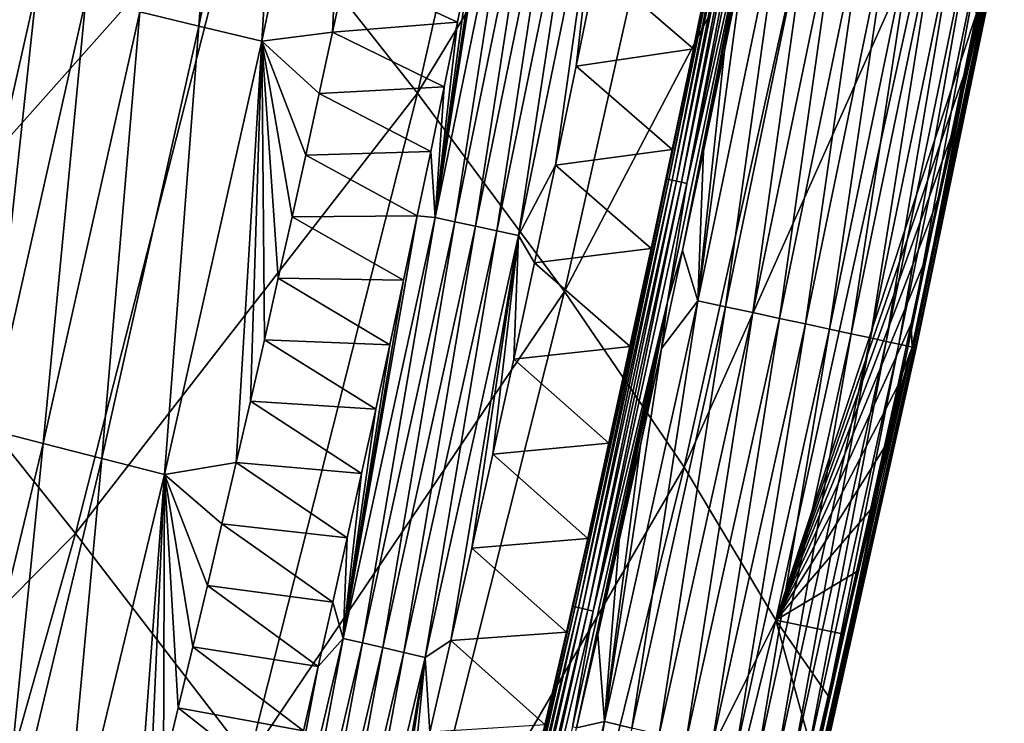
# Model space of a CAD drawing. Header units: millimetres. Extents: x -300 to 300, y -500 to 500.
# Tile 323 of 656: x 263 to 280, y -313 to -300. Entities that reach past the tile are written whole.
import ezdxf

# ---------------------------------------------------------------- set-up
doc = ezdxf.new("R2010")
doc.units = ezdxf.units.MM
doc.header["$LTSCALE"] = 81.481481
for name, color, linetype in [('19', 7, 'CONTINUOUS'), ('23', 7, 'CONTINUOUS'), ('26', 7, 'CONTINUOUS'), ('27', 7, 'CONTINUOUS'), ('29', 7, 'CONTINUOUS'), ('30', 7, 'CONTINUOUS'), ('32', 7, 'CONTINUOUS')]:
    doc.layers.add(name, color=color, linetype=linetype)

msp = doc.modelspace()

# ---------------------------------------------------------------- linework, layer by layer
at = {"layer": '19', "color": 7, "linetype": 'CONTINUOUS'}
for points in [[(269.626, -301.764, 23.932), (272.438, -289.403, 23.823), (266.528, -297.837, 28.103), (269.626, -301.764, 23.932)], [(269.626, -301.764, 23.932), (275.055, -292.85, 19.442), (272.438, -289.403, 23.823), (269.626, -301.764, 23.932)], [(272.252, -305.302, 19.532), (275.055, -292.85, 19.442), (269.626, -301.764, 23.932), (272.252, -305.302, 19.532)], [(272.252, -305.302, 19.532), (277.176, -295.92, 14.828), (275.055, -292.85, 19.442), (272.252, -305.302, 19.532)], [(259.974, -305.2, 32.194), (262.977, -293.53, 32.049), (256.002, -300.383, 35.935), (259.974, -305.2, 32.194)], [(259.974, -305.2, 32.194), (266.528, -297.837, 28.103), (262.977, -293.53, 32.049), (259.974, -305.2, 32.194)], [(274.392, -308.442, 14.896), (277.176, -295.92, 14.828), (272.252, -305.302, 19.532), (274.392, -308.442, 14.896)], [(274.392, -308.442, 14.896), (278.785, -298.602, 9.975), (277.176, -295.92, 14.828), (274.392, -308.442, 14.896)], [(263.516, -309.627, 28.232), (266.528, -297.837, 28.103), (259.974, -305.2, 32.194), (263.516, -309.627, 28.232)], [(263.516, -309.627, 28.232), (269.626, -301.764, 23.932), (266.528, -297.837, 28.103), (263.516, -309.627, 28.232)], [(276.028, -311.173, 10.018), (278.785, -298.602, 9.975), (274.392, -308.442, 14.896), (276.028, -311.173, 10.018)], [(278.785, -298.602, 9.975), (276.028, -311.173, 10.018), (279.617, -300.34, 6.291), (278.785, -298.602, 9.975)], [(279.617, -300.34, 6.291), (276.028, -311.173, 10.018), (279.388, -301.448, 6.298), (279.617, -300.34, 6.291)], [(279.388, -301.448, 6.298), (276.028, -311.173, 10.018), (279.157, -302.557, 6.304), (279.388, -301.448, 6.298)], [(266.612, -313.655, 24.045), (269.626, -301.764, 23.932), (263.516, -309.627, 28.232), (266.612, -313.655, 24.045)], [(266.612, -313.655, 24.045), (272.252, -305.302, 19.532), (269.626, -301.764, 23.932), (266.612, -313.655, 24.045)], [(279.157, -302.557, 6.304), (276.028, -311.173, 10.018), (278.923, -303.665, 6.311), (279.157, -302.557, 6.304)], [(278.923, -303.665, 6.311), (276.028, -311.173, 10.018), (278.687, -304.773, 6.318), (278.923, -303.665, 6.311)], [(278.687, -304.773, 6.318), (276.028, -311.173, 10.018), (278.448, -305.881, 6.324), (278.687, -304.773, 6.318)], [(256.769, -316.426, 32.342), (263.516, -309.627, 28.232), (259.974, -305.2, 32.194), (256.769, -316.426, 32.342)], [(269.247, -317.274, 19.625), (272.252, -305.302, 19.532), (266.612, -313.655, 24.045), (269.247, -317.274, 19.625)], [(269.247, -317.274, 19.625), (274.392, -308.442, 14.896), (272.252, -305.302, 19.532), (269.247, -317.274, 19.625)], [(278.448, -305.881, 6.324), (276.028, -311.173, 10.018), (278.207, -306.989, 6.331), (278.448, -305.881, 6.324)], [(278.207, -306.989, 6.331), (276.028, -311.173, 10.018), (277.964, -308.096, 6.338), (278.207, -306.989, 6.331)], [(277.964, -308.096, 6.338), (276.028, -311.173, 10.018), (277.718, -309.204, 6.344), (277.964, -308.096, 6.338)], [(271.404, -320.473, 14.967), (274.392, -308.442, 14.896), (269.247, -317.274, 19.625), (271.404, -320.473, 14.967)], [(271.404, -320.473, 14.967), (276.028, -311.173, 10.018), (274.392, -308.442, 14.896), (271.404, -320.473, 14.967)], [(277.718, -309.204, 6.344), (276.028, -311.173, 10.018), (277.47, -310.311, 6.351), (277.718, -309.204, 6.344)], [(260.3, -320.963, 28.365), (263.516, -309.627, 28.232), (256.769, -316.426, 32.342), (260.3, -320.963, 28.365)], [(260.3, -320.963, 28.365), (266.612, -313.655, 24.045), (263.516, -309.627, 28.232), (260.3, -320.963, 28.365)], [(277.47, -310.311, 6.351), (276.028, -311.173, 10.018), (277.219, -311.417, 6.358), (277.47, -310.311, 6.351)], [(273.066, -323.244, 10.064), (276.028, -311.173, 10.018), (271.404, -320.473, 14.967), (273.066, -323.244, 10.064)], [(276.028, -311.173, 10.018), (273.066, -323.244, 10.064), (276.71, -313.63, 6.371), (276.028, -311.173, 10.018)], [(277.219, -311.417, 6.358), (276.028, -311.173, 10.018), (276.966, -312.524, 6.365), (277.219, -311.417, 6.358)], [(276.966, -312.524, 6.365), (276.028, -311.173, 10.018), (276.71, -313.63, 6.371), (276.966, -312.524, 6.365)]]:
    msp.add_3dface(points, dxfattribs=at)
at = {"layer": '23', "color": 7, "linetype": 'CONTINUOUS'}
for points in [[(270.342, -300.498, 1.183), (268.346, -299.574, 2.627), (270.577, -299.345, 1.185), (270.342, -300.498, 1.183)], [(268.11, -300.674, 2.63), (268.346, -299.574, 2.627), (270.342, -300.498, 1.183), (268.11, -300.674, 2.63)], [(270.105, -301.651, 1.181), (268.11, -300.674, 2.63), (270.342, -300.498, 1.183), (270.105, -301.651, 1.181)], [(267.871, -301.773, 2.633), (268.11, -300.674, 2.63), (270.105, -301.651, 1.181), (267.871, -301.773, 2.633)], [(269.866, -302.803, 1.179), (267.871, -301.773, 2.633), (270.105, -301.651, 1.181), (269.866, -302.803, 1.179)], [(267.63, -302.872, 2.636), (267.871, -301.773, 2.633), (269.866, -302.803, 1.179), (267.63, -302.872, 2.636)], [(267.387, -303.97, 2.639), (267.63, -302.872, 2.636), (269.623, -303.954, 1.177), (267.387, -303.97, 2.639)], [(269.623, -303.954, 1.177), (267.63, -302.872, 2.636), (269.866, -302.803, 1.179), (269.623, -303.954, 1.177)], [(269.379, -305.105, 1.175), (267.387, -303.97, 2.639), (269.623, -303.954, 1.177), (269.379, -305.105, 1.175)], [(267.141, -305.068, 2.642), (267.387, -303.97, 2.639), (269.379, -305.105, 1.175), (267.141, -305.068, 2.642)], [(266.893, -306.166, 2.645), (267.141, -305.068, 2.642), (269.131, -306.256, 1.173), (266.893, -306.166, 2.645)], [(269.131, -306.256, 1.173), (267.141, -305.068, 2.642), (269.379, -305.105, 1.175), (269.131, -306.256, 1.173)], [(266.643, -307.263, 2.648), (266.893, -306.166, 2.645), (268.881, -307.406, 1.172), (266.643, -307.263, 2.648)], [(268.881, -307.406, 1.172), (266.893, -306.166, 2.645), (269.131, -306.256, 1.173), (268.881, -307.406, 1.172)], [(266.39, -308.359, 2.651), (266.643, -307.263, 2.648), (268.629, -308.555, 1.17), (266.39, -308.359, 2.651)], [(268.629, -308.555, 1.17), (266.643, -307.263, 2.648), (268.881, -307.406, 1.172), (268.629, -308.555, 1.17)], [(266.134, -309.455, 2.654), (266.39, -308.359, 2.651), (268.373, -309.704, 1.168), (266.134, -309.455, 2.654)], [(268.373, -309.704, 1.168), (266.39, -308.359, 2.651), (268.629, -308.555, 1.17), (268.373, -309.704, 1.168)], [(265.876, -310.551, 2.657), (266.134, -309.455, 2.654), (268.115, -310.852, 1.166), (265.876, -310.551, 2.657)], [(268.115, -310.852, 1.166), (266.134, -309.455, 2.654), (268.373, -309.704, 1.168), (268.115, -310.852, 1.166)], [(265.616, -311.646, 2.66), (265.876, -310.551, 2.657), (267.855, -311.999, 1.164), (265.616, -311.646, 2.66)], [(267.855, -311.999, 1.164), (265.876, -310.551, 2.657), (268.115, -310.852, 1.166), (267.855, -311.999, 1.164)], [(265.353, -312.74, 2.663), (265.616, -311.646, 2.66), (267.591, -313.146, 1.162), (265.353, -312.74, 2.663)], [(267.591, -313.146, 1.162), (265.616, -311.646, 2.66), (267.855, -311.999, 1.164), (267.591, -313.146, 1.162)], [(265.087, -313.834, 2.665), (265.353, -312.74, 2.663), (267.325, -314.292, 1.16), (265.087, -313.834, 2.665)], [(267.325, -314.292, 1.16), (265.353, -312.74, 2.663), (267.591, -313.146, 1.162), (267.325, -314.292, 1.16)]]:
    msp.add_3dface(points, dxfattribs=at)
at = {"layer": '26', "color": 7, "linetype": 'CONTINUOUS'}
for points in [[(266.29, -292.574, 5.572), (265.721, -300.566, 4.488), (264.67, -300.314, 5.557), (266.29, -292.574, 5.572)], [(267.343, -292.81, 4.49), (265.721, -300.566, 4.488), (266.29, -292.574, 5.572), (267.343, -292.81, 4.49)], [(267.343, -292.81, 4.49), (266.846, -300.834, 3.506), (265.721, -300.566, 4.488), (267.343, -292.81, 4.49)], [(268.471, -293.062, 3.495), (266.846, -300.834, 3.506), (267.343, -292.81, 4.49), (268.471, -293.062, 3.495)], [(268.471, -293.062, 3.495), (268.11, -300.674, 2.63), (266.846, -300.834, 3.506), (268.471, -293.062, 3.495)], [(268.346, -299.574, 2.627), (268.11, -300.674, 2.63), (268.471, -293.062, 3.495), (268.346, -299.574, 2.627)], [(261.952, -300.099, 9.19), (262.824, -299.865, 7.923), (261.094, -307.541, 7.879), (261.952, -300.099, 9.19)], [(262.824, -299.865, 7.923), (261.972, -307.77, 6.675), (261.094, -307.541, 7.879), (262.824, -299.865, 7.923)], [(263.702, -300.08, 6.706), (261.972, -307.77, 6.675), (262.824, -299.865, 7.923), (263.702, -300.08, 6.706)], [(263.702, -300.08, 6.706), (262.94, -308.019, 5.541), (261.972, -307.77, 6.675), (263.702, -300.08, 6.706)], [(264.67, -300.314, 5.557), (262.94, -308.019, 5.541), (263.702, -300.08, 6.706), (264.67, -300.314, 5.557)], [(264.67, -300.314, 5.557), (263.988, -308.287, 4.484), (262.94, -308.019, 5.541), (264.67, -300.314, 5.557)], [(265.721, -300.566, 4.488), (263.988, -308.287, 4.484), (264.67, -300.314, 5.557), (265.721, -300.566, 4.488)], [(265.721, -300.566, 4.488), (265.107, -308.572, 3.516), (263.988, -308.287, 4.484), (265.721, -300.566, 4.488)], [(266.846, -300.834, 3.506), (265.107, -308.572, 3.516), (265.721, -300.566, 4.488), (266.846, -300.834, 3.506)], [(268.11, -300.674, 2.63), (267.871, -301.773, 2.633), (266.846, -300.834, 3.506), (268.11, -300.674, 2.63)], [(266.846, -300.834, 3.506), (266.39, -308.359, 2.651), (265.107, -308.572, 3.516), (266.846, -300.834, 3.506)], [(266.643, -307.263, 2.648), (266.39, -308.359, 2.651), (266.846, -300.834, 3.506), (266.643, -307.263, 2.648)], [(266.893, -306.166, 2.645), (266.643, -307.263, 2.648), (266.846, -300.834, 3.506), (266.893, -306.166, 2.645)], [(267.871, -301.773, 2.633), (267.63, -302.872, 2.636), (266.846, -300.834, 3.506), (267.871, -301.773, 2.633)], [(267.63, -302.872, 2.636), (267.387, -303.97, 2.639), (266.846, -300.834, 3.506), (267.63, -302.872, 2.636)], [(267.387, -303.97, 2.639), (267.141, -305.068, 2.642), (266.846, -300.834, 3.506), (267.387, -303.97, 2.639)], [(267.141, -305.068, 2.642), (266.893, -306.166, 2.645), (266.846, -300.834, 3.506), (267.141, -305.068, 2.642)], [(262.94, -308.019, 5.541), (261.089, -315.687, 5.522), (261.972, -307.77, 6.675), (262.94, -308.019, 5.541)], [(262.94, -308.019, 5.541), (262.134, -315.973, 4.48), (261.089, -315.687, 5.522), (262.94, -308.019, 5.541)], [(263.988, -308.287, 4.484), (262.134, -315.973, 4.48), (262.94, -308.019, 5.541), (263.988, -308.287, 4.484)], [(263.988, -308.287, 4.484), (263.248, -316.276, 3.524), (262.134, -315.973, 4.48), (263.988, -308.287, 4.484)], [(265.107, -308.572, 3.516), (263.248, -316.276, 3.524), (263.988, -308.287, 4.484), (265.107, -308.572, 3.516)], [(266.39, -308.359, 2.651), (266.134, -309.455, 2.654), (265.107, -308.572, 3.516), (266.39, -308.359, 2.651)], [(265.107, -308.572, 3.516), (264.548, -316.02, 2.671), (263.248, -316.276, 3.524), (265.107, -308.572, 3.516)], [(264.819, -314.927, 2.668), (264.548, -316.02, 2.671), (265.107, -308.572, 3.516), (264.819, -314.927, 2.668)], [(265.087, -313.834, 2.665), (264.819, -314.927, 2.668), (265.107, -308.572, 3.516), (265.087, -313.834, 2.665)], [(265.353, -312.74, 2.663), (265.087, -313.834, 2.665), (265.107, -308.572, 3.516), (265.353, -312.74, 2.663)], [(266.134, -309.455, 2.654), (265.876, -310.551, 2.657), (265.107, -308.572, 3.516), (266.134, -309.455, 2.654)], [(265.876, -310.551, 2.657), (265.616, -311.646, 2.66), (265.107, -308.572, 3.516), (265.876, -310.551, 2.657)], [(265.616, -311.646, 2.66), (265.353, -312.74, 2.663), (265.107, -308.572, 3.516), (265.616, -311.646, 2.66)]]:
    msp.add_3dface(points, dxfattribs=at)
at = {"layer": '27', "color": 7, "linetype": 'CONTINUOUS'}
for points in [[(274.639, -305.471, 0.103), (275.489, -299.183, 0.031), (276.201, -297.95, 0.103), (274.639, -305.471, 0.103)], [(274.639, -305.471, 0.103), (276.201, -297.95, 0.103), (275.128, -305.577, 0.234), (274.639, -305.471, 0.103)], [(275.128, -305.577, 0.234), (276.201, -297.95, 0.103), (276.689, -298.048, 0.232), (275.128, -305.577, 0.234)], [(275.128, -305.577, 0.234), (276.689, -298.048, 0.232), (275.618, -305.682, 0.423), (275.128, -305.577, 0.234)], [(275.618, -305.682, 0.423), (276.689, -298.048, 0.232), (277.178, -298.147, 0.419), (275.618, -305.682, 0.423)], [(275.618, -305.682, 0.423), (277.178, -298.147, 0.419), (276.098, -305.786, 0.672), (275.618, -305.682, 0.423)], [(276.098, -305.786, 0.672), (277.178, -298.147, 0.419), (277.657, -298.243, 0.666), (276.098, -305.786, 0.672)], [(276.098, -305.786, 0.672), (277.657, -298.243, 0.666), (276.558, -305.885, 0.981), (276.098, -305.786, 0.672)], [(276.558, -305.885, 0.981), (277.657, -298.243, 0.666), (278.117, -298.336, 0.972), (276.558, -305.885, 0.981)], [(276.558, -305.885, 0.981), (278.117, -298.336, 0.972), (276.988, -305.977, 1.347), (276.558, -305.885, 0.981)], [(276.988, -305.977, 1.347), (278.117, -298.336, 0.972), (278.547, -298.422, 1.334), (276.988, -305.977, 1.347)], [(276.988, -305.977, 1.347), (278.547, -298.422, 1.334), (277.377, -306.061, 1.765), (276.988, -305.977, 1.347)], [(277.377, -306.061, 1.765), (278.547, -298.422, 1.334), (278.937, -298.501, 1.748), (277.377, -306.061, 1.765)], [(277.377, -306.061, 1.765), (278.937, -298.501, 1.748), (277.718, -306.135, 2.228), (277.377, -306.061, 1.765)], [(277.718, -306.135, 2.228), (278.937, -298.501, 1.748), (279.279, -298.569, 2.207), (277.718, -306.135, 2.228)], [(277.718, -306.135, 2.228), (279.279, -298.569, 2.207), (278.003, -306.196, 2.726), (277.718, -306.135, 2.228)], [(278.003, -306.196, 2.726), (279.279, -298.569, 2.207), (279.565, -298.627, 2.7), (278.003, -306.196, 2.726)], [(278.003, -306.196, 2.726), (279.565, -298.627, 2.7), (278.228, -306.245, 3.248), (278.003, -306.196, 2.726)], [(278.228, -306.245, 3.248), (279.565, -298.627, 2.7), (279.793, -298.673, 3.219), (278.228, -306.245, 3.248)], [(278.228, -306.245, 3.248), (279.793, -298.673, 3.219), (278.391, -306.28, 3.785), (278.228, -306.245, 3.248)], [(278.391, -306.28, 3.785), (279.793, -298.673, 3.219), (279.959, -298.706, 3.751), (278.391, -306.28, 3.785)], [(278.391, -306.28, 3.785), (279.959, -298.706, 3.751), (278.493, -306.302, 4.324), (278.391, -306.28, 3.785)], [(278.687, -304.773, 6.318), (278.448, -305.881, 6.324), (280.048, -298.724, 5.82), (278.687, -304.773, 6.318)], [(280.048, -298.724, 5.82), (278.448, -305.881, 6.324), (278.464, -306.296, 5.865), (280.048, -298.724, 5.82)], [(280.048, -298.724, 5.82), (278.464, -306.296, 5.865), (280.104, -298.736, 5.329), (280.048, -298.724, 5.82)], [(278.464, -306.296, 5.865), (278.524, -306.309, 5.372), (280.104, -298.736, 5.329), (278.464, -306.296, 5.865)], [(278.493, -306.302, 4.324), (279.959, -298.706, 3.751), (280.065, -298.728, 4.286), (278.493, -306.302, 4.324)], [(278.493, -306.302, 4.324), (280.065, -298.728, 4.286), (278.536, -306.311, 4.856), (278.493, -306.302, 4.324)], [(278.524, -306.309, 5.372), (280.111, -298.737, 4.815), (280.104, -298.736, 5.329), (278.524, -306.309, 5.372)], [(278.536, -306.311, 4.856), (280.111, -298.737, 4.815), (278.524, -306.309, 5.372), (278.536, -306.311, 4.856)], [(278.536, -306.311, 4.856), (280.065, -298.728, 4.286), (280.111, -298.737, 4.815), (278.536, -306.311, 4.856)], [(278.923, -303.665, 6.311), (278.687, -304.773, 6.318), (280.048, -298.724, 5.82), (278.923, -303.665, 6.311)], [(279.157, -302.557, 6.304), (278.923, -303.665, 6.311), (280.048, -298.724, 5.82), (279.157, -302.557, 6.304)], [(279.388, -301.448, 6.298), (279.157, -302.557, 6.304), (280.048, -298.724, 5.82), (279.388, -301.448, 6.298)], [(279.617, -300.34, 6.291), (279.388, -301.448, 6.298), (280.048, -298.724, 5.82), (279.617, -300.34, 6.291)], [(275.115, -301.007, 0.031), (275.489, -299.183, 0.031), (274.639, -305.471, 0.103), (275.115, -301.007, 0.031)], [(274.74, -302.801, 0.031), (275.115, -301.007, 0.031), (274.639, -305.471, 0.103), (274.74, -302.801, 0.031)], [(274.365, -304.573, 0.031), (274.74, -302.801, 0.031), (274.639, -305.471, 0.103), (274.365, -304.573, 0.031)], [(273.987, -306.322, 0.031), (274.365, -304.573, 0.031), (274.639, -305.471, 0.103), (273.987, -306.322, 0.031)], [(272.966, -312.984, 0.104), (273.987, -306.322, 0.031), (274.639, -305.471, 0.103), (272.966, -312.984, 0.104)], [(272.966, -312.984, 0.104), (274.639, -305.471, 0.103), (273.456, -313.098, 0.236), (272.966, -312.984, 0.104)], [(273.456, -313.098, 0.236), (274.639, -305.471, 0.103), (275.128, -305.577, 0.234), (273.456, -313.098, 0.236)], [(273.456, -313.098, 0.236), (275.128, -305.577, 0.234), (273.947, -313.211, 0.427), (273.456, -313.098, 0.236)], [(273.947, -313.211, 0.427), (275.128, -305.577, 0.234), (275.618, -305.682, 0.423), (273.947, -313.211, 0.427)], [(273.947, -313.211, 0.427), (275.618, -305.682, 0.423), (274.427, -313.322, 0.678), (273.947, -313.211, 0.427)], [(274.427, -313.322, 0.678), (275.618, -305.682, 0.423), (276.098, -305.786, 0.672), (274.427, -313.322, 0.678)], [(274.427, -313.322, 0.678), (276.098, -305.786, 0.672), (274.887, -313.428, 0.99), (274.427, -313.322, 0.678)], [(274.887, -313.428, 0.99), (276.098, -305.786, 0.672), (276.558, -305.885, 0.981), (274.887, -313.428, 0.99)], [(274.887, -313.428, 0.99), (276.558, -305.885, 0.981), (275.317, -313.527, 1.36), (274.887, -313.428, 0.99)], [(275.317, -313.527, 1.36), (276.558, -305.885, 0.981), (276.988, -305.977, 1.347), (275.317, -313.527, 1.36)], [(278.448, -305.881, 6.324), (278.207, -306.989, 6.331), (278.464, -306.296, 5.865), (278.448, -305.881, 6.324)], [(275.317, -313.527, 1.36), (276.988, -305.977, 1.347), (275.706, -313.617, 1.782), (275.317, -313.527, 1.36)], [(275.706, -313.617, 1.782), (276.988, -305.977, 1.347), (277.377, -306.061, 1.765), (275.706, -313.617, 1.782)], [(275.706, -313.617, 1.782), (277.377, -306.061, 1.765), (276.045, -313.696, 2.249), (275.706, -313.617, 1.782)], [(276.045, -313.696, 2.249), (277.377, -306.061, 1.765), (277.718, -306.135, 2.228), (276.045, -313.696, 2.249)], [(276.045, -313.696, 2.249), (277.718, -306.135, 2.228), (276.328, -313.761, 2.752), (276.045, -313.696, 2.249)], [(276.328, -313.761, 2.752), (277.718, -306.135, 2.228), (278.003, -306.196, 2.726), (276.328, -313.761, 2.752)], [(276.328, -313.761, 2.752), (278.003, -306.196, 2.726), (276.551, -313.813, 3.279), (276.328, -313.761, 2.752)], [(276.551, -313.813, 3.279), (278.003, -306.196, 2.726), (278.228, -306.245, 3.248), (276.551, -313.813, 3.279)], [(276.551, -313.813, 3.279), (278.228, -306.245, 3.248), (276.711, -313.85, 3.82), (276.551, -313.813, 3.279)], [(276.711, -313.85, 3.82), (278.228, -306.245, 3.248), (278.391, -306.28, 3.785), (276.711, -313.85, 3.82)], [(273.609, -308.049, 0.031), (273.987, -306.322, 0.031), (272.966, -312.984, 0.104), (273.609, -308.049, 0.031)], [(276.966, -312.524, 6.365), (276.71, -313.63, 6.371), (278.464, -306.296, 5.865), (276.966, -312.524, 6.365)], [(278.464, -306.296, 5.865), (276.71, -313.63, 6.371), (276.767, -313.863, 5.91), (278.464, -306.296, 5.865)], [(276.711, -313.85, 3.82), (278.391, -306.28, 3.785), (276.809, -313.872, 4.363), (276.711, -313.85, 3.82)], [(278.464, -306.296, 5.865), (276.767, -313.863, 5.91), (278.524, -306.309, 5.372), (278.464, -306.296, 5.865)], [(276.767, -313.863, 5.91), (276.832, -313.878, 5.416), (278.524, -306.309, 5.372), (276.767, -313.863, 5.91)], [(276.809, -313.872, 4.363), (278.391, -306.28, 3.785), (278.493, -306.302, 4.324), (276.809, -313.872, 4.363)], [(276.809, -313.872, 4.363), (278.493, -306.302, 4.324), (276.848, -313.881, 4.898), (276.809, -313.872, 4.363)], [(276.832, -313.878, 5.416), (278.536, -306.311, 4.856), (278.524, -306.309, 5.372), (276.832, -313.878, 5.416)], [(276.848, -313.881, 4.898), (278.536, -306.311, 4.856), (276.832, -313.878, 5.416), (276.848, -313.881, 4.898)], [(276.848, -313.881, 4.898), (278.493, -306.302, 4.324), (278.536, -306.311, 4.856), (276.848, -313.881, 4.898)], [(277.219, -311.417, 6.358), (276.966, -312.524, 6.365), (278.464, -306.296, 5.865), (277.219, -311.417, 6.358)], [(277.47, -310.311, 6.351), (277.219, -311.417, 6.358), (278.464, -306.296, 5.865), (277.47, -310.311, 6.351)], [(277.718, -309.204, 6.344), (277.47, -310.311, 6.351), (278.464, -306.296, 5.865), (277.718, -309.204, 6.344)], [(277.964, -308.096, 6.338), (277.718, -309.204, 6.344), (278.464, -306.296, 5.865), (277.964, -308.096, 6.338)], [(278.207, -306.989, 6.331), (277.964, -308.096, 6.338), (278.464, -306.296, 5.865), (278.207, -306.989, 6.331)], [(273.229, -309.753, 0.031), (273.609, -308.049, 0.031), (272.966, -312.984, 0.104), (273.229, -309.753, 0.031)], [(272.849, -311.435, 0.031), (273.229, -309.753, 0.031), (272.966, -312.984, 0.104), (272.849, -311.435, 0.031)], [(272.467, -313.095, 0.031), (272.849, -311.435, 0.031), (272.966, -312.984, 0.104), (272.467, -313.095, 0.031)], [(271.173, -320.489, 0.105), (272.467, -313.095, 0.031), (272.966, -312.984, 0.104), (271.173, -320.489, 0.105)], [(271.173, -320.489, 0.105), (272.966, -312.984, 0.104), (271.664, -320.61, 0.238), (271.173, -320.489, 0.105)], [(271.664, -320.61, 0.238), (272.966, -312.984, 0.104), (273.456, -313.098, 0.236), (271.664, -320.61, 0.238)]]:
    msp.add_3dface(points, dxfattribs=at)
at = {"layer": '29', "color": 7, "linetype": 'CONTINUOUS'}
for points in [[(274.556, -300.972, 0.5), (272.832, -299.487, 0.5), (274.928, -299.159, 0.5), (274.556, -300.972, 0.5)], [(272.463, -301.282, 0.5), (272.832, -299.487, 0.5), (274.556, -300.972, 0.5), (272.463, -301.282, 0.5)], [(274.18, -302.77, 0.5), (272.463, -301.282, 0.5), (274.556, -300.972, 0.5), (274.18, -302.77, 0.5)], [(272.092, -303.051, 0.5), (272.463, -301.282, 0.5), (274.18, -302.77, 0.5), (272.092, -303.051, 0.5)], [(273.805, -304.54, 0.5), (272.092, -303.051, 0.5), (274.18, -302.77, 0.5), (273.805, -304.54, 0.5)], [(271.721, -304.795, 0.5), (272.092, -303.051, 0.5), (273.805, -304.54, 0.5), (271.721, -304.795, 0.5)], [(273.427, -306.288, 0.5), (271.721, -304.795, 0.5), (273.805, -304.54, 0.5), (273.427, -306.288, 0.5)], [(271.348, -306.514, 0.5), (271.721, -304.795, 0.5), (273.427, -306.288, 0.5), (271.348, -306.514, 0.5)], [(273.049, -308.015, 0.5), (271.348, -306.514, 0.5), (273.427, -306.288, 0.5), (273.049, -308.015, 0.5)], [(270.975, -308.211, 0.5), (271.348, -306.514, 0.5), (273.049, -308.015, 0.5), (270.975, -308.211, 0.5)], [(272.67, -309.714, 0.5), (270.975, -308.211, 0.5), (273.049, -308.015, 0.5), (272.67, -309.714, 0.5)], [(270.601, -309.885, 0.5), (270.975, -308.211, 0.5), (272.67, -309.714, 0.5), (270.601, -309.885, 0.5)], [(272.291, -311.389, 0.5), (270.601, -309.885, 0.5), (272.67, -309.714, 0.5), (272.291, -311.389, 0.5)], [(270.226, -311.537, 0.5), (270.601, -309.885, 0.5), (272.291, -311.389, 0.5), (270.226, -311.537, 0.5)], [(271.911, -313.042, 0.5), (270.226, -311.537, 0.5), (272.291, -311.389, 0.5), (271.911, -313.042, 0.5)], [(269.849, -313.169, 0.5), (270.226, -311.537, 0.5), (271.911, -313.042, 0.5), (269.849, -313.169, 0.5)]]:
    msp.add_3dface(points, dxfattribs=at)
at = {"layer": '30', "color": 7, "linetype": 'CONTINUOUS'}
for points in [[(274.084, -303.298, 0.404), (275.298, -297.329, 0.5), (275.648, -295.646, 0.404), (274.084, -303.298, 0.404)], [(274.084, -303.298, 0.404), (275.648, -295.646, 0.404), (274.119, -303.306, 0.307), (274.084, -303.298, 0.404)], [(274.119, -303.306, 0.307), (275.648, -295.646, 0.404), (275.683, -295.653, 0.307), (274.119, -303.306, 0.307)], [(274.119, -303.306, 0.307), (275.683, -295.653, 0.307), (274.175, -303.318, 0.216), (274.119, -303.306, 0.307)], [(274.175, -303.318, 0.216), (275.683, -295.653, 0.307), (275.739, -295.664, 0.216), (274.175, -303.318, 0.216)], [(274.175, -303.318, 0.216), (275.739, -295.664, 0.216), (274.252, -303.334, 0.138), (274.175, -303.318, 0.216)], [(274.252, -303.334, 0.138), (275.739, -295.664, 0.216), (275.816, -295.679, 0.138), (274.252, -303.334, 0.138)], [(274.252, -303.334, 0.138), (275.816, -295.679, 0.138), (274.343, -303.353, 0.079), (274.252, -303.334, 0.138)], [(274.343, -303.353, 0.079), (275.816, -295.679, 0.138), (275.907, -295.697, 0.079), (274.343, -303.353, 0.079)], [(274.343, -303.353, 0.079), (275.907, -295.697, 0.079), (274.441, -303.374, 0.042), (274.343, -303.353, 0.079)], [(274.441, -303.374, 0.042), (275.907, -295.697, 0.079), (276.006, -295.716, 0.042), (274.441, -303.374, 0.042)], [(274.441, -303.374, 0.042), (276.006, -295.716, 0.042), (275.677, -297.882, 0.028), (274.441, -303.374, 0.042)], [(274.928, -299.159, 0.5), (275.298, -297.329, 0.5), (274.084, -303.298, 0.404), (274.928, -299.159, 0.5)], [(274.365, -304.573, 0.031), (274.092, -305.492, 0.028), (275.677, -297.882, 0.028), (274.365, -304.573, 0.031)], [(274.092, -305.492, 0.028), (274.441, -303.374, 0.042), (275.677, -297.882, 0.028), (274.092, -305.492, 0.028)], [(274.74, -302.801, 0.031), (274.365, -304.573, 0.031), (275.677, -297.882, 0.028), (274.74, -302.801, 0.031)], [(275.115, -301.007, 0.031), (274.74, -302.801, 0.031), (275.677, -297.882, 0.028), (275.115, -301.007, 0.031)], [(275.489, -299.183, 0.031), (275.115, -301.007, 0.031), (275.677, -297.882, 0.028), (275.489, -299.183, 0.031)], [(274.556, -300.972, 0.5), (274.928, -299.159, 0.5), (274.084, -303.298, 0.404), (274.556, -300.972, 0.5)], [(274.18, -302.77, 0.5), (274.556, -300.972, 0.5), (274.084, -303.298, 0.404), (274.18, -302.77, 0.5)], [(273.805, -304.54, 0.5), (274.18, -302.77, 0.5), (274.084, -303.298, 0.404), (273.805, -304.54, 0.5)], [(272.411, -310.928, 0.404), (273.805, -304.54, 0.5), (274.084, -303.298, 0.404), (272.411, -310.928, 0.404)], [(272.411, -310.928, 0.404), (274.084, -303.298, 0.404), (272.446, -310.936, 0.307), (272.411, -310.928, 0.404)], [(272.446, -310.936, 0.307), (274.084, -303.298, 0.404), (274.119, -303.306, 0.307), (272.446, -310.936, 0.307)], [(272.446, -310.936, 0.307), (274.119, -303.306, 0.307), (272.502, -310.949, 0.216), (272.446, -310.936, 0.307)], [(272.502, -310.949, 0.216), (274.119, -303.306, 0.307), (274.175, -303.318, 0.216), (272.502, -310.949, 0.216)], [(272.502, -310.949, 0.216), (274.175, -303.318, 0.216), (272.578, -310.966, 0.138), (272.502, -310.949, 0.216)], [(272.578, -310.966, 0.138), (274.175, -303.318, 0.216), (274.252, -303.334, 0.138), (272.578, -310.966, 0.138)], [(272.578, -310.966, 0.138), (274.252, -303.334, 0.138), (272.669, -310.986, 0.079), (272.578, -310.966, 0.138)], [(272.669, -310.986, 0.079), (274.252, -303.334, 0.138), (274.343, -303.353, 0.079), (272.669, -310.986, 0.079)], [(272.669, -310.986, 0.079), (274.343, -303.353, 0.079), (272.767, -311.009, 0.042), (272.669, -310.986, 0.079)], [(272.767, -311.009, 0.042), (274.343, -303.353, 0.079), (274.441, -303.374, 0.042), (272.767, -311.009, 0.042)], [(272.767, -311.009, 0.042), (274.441, -303.374, 0.042), (274.092, -305.492, 0.028), (272.767, -311.009, 0.042)], [(273.427, -306.288, 0.5), (273.805, -304.54, 0.5), (272.411, -310.928, 0.404), (273.427, -306.288, 0.5)], [(274.365, -304.573, 0.031), (273.987, -306.322, 0.031), (274.092, -305.492, 0.028), (274.365, -304.573, 0.031)], [(272.467, -313.095, 0.031), (272.396, -313.077, 0.028), (274.092, -305.492, 0.028), (272.467, -313.095, 0.031)], [(272.396, -313.077, 0.028), (272.767, -311.009, 0.042), (274.092, -305.492, 0.028), (272.396, -313.077, 0.028)], [(272.849, -311.435, 0.031), (272.467, -313.095, 0.031), (274.092, -305.492, 0.028), (272.849, -311.435, 0.031)], [(273.229, -309.753, 0.031), (272.849, -311.435, 0.031), (274.092, -305.492, 0.028), (273.229, -309.753, 0.031)], [(273.609, -308.049, 0.031), (273.229, -309.753, 0.031), (274.092, -305.492, 0.028), (273.609, -308.049, 0.031)], [(273.987, -306.322, 0.031), (273.609, -308.049, 0.031), (274.092, -305.492, 0.028), (273.987, -306.322, 0.031)], [(273.049, -308.015, 0.5), (273.427, -306.288, 0.5), (272.411, -310.928, 0.404), (273.049, -308.015, 0.5)], [(272.67, -309.714, 0.5), (273.049, -308.015, 0.5), (272.411, -310.928, 0.404), (272.67, -309.714, 0.5)], [(272.291, -311.389, 0.5), (272.67, -309.714, 0.5), (272.411, -310.928, 0.404), (272.291, -311.389, 0.5)], [(270.621, -318.53, 0.404), (272.291, -311.389, 0.5), (272.411, -310.928, 0.404), (270.621, -318.53, 0.404)], [(270.621, -318.53, 0.404), (272.411, -310.928, 0.404), (270.656, -318.538, 0.307), (270.621, -318.53, 0.404)], [(270.656, -318.538, 0.307), (272.411, -310.928, 0.404), (272.446, -310.936, 0.307), (270.656, -318.538, 0.307)], [(270.656, -318.538, 0.307), (272.446, -310.936, 0.307), (270.712, -318.552, 0.216), (270.656, -318.538, 0.307)], [(270.712, -318.552, 0.216), (272.446, -310.936, 0.307), (272.502, -310.949, 0.216), (270.712, -318.552, 0.216)], [(270.712, -318.552, 0.216), (272.502, -310.949, 0.216), (270.788, -318.57, 0.138), (270.712, -318.552, 0.216)], [(270.788, -318.57, 0.138), (272.502, -310.949, 0.216), (272.578, -310.966, 0.138), (270.788, -318.57, 0.138)], [(270.788, -318.57, 0.138), (272.578, -310.966, 0.138), (270.878, -318.592, 0.079), (270.788, -318.57, 0.138)], [(270.878, -318.592, 0.079), (272.578, -310.966, 0.138), (272.669, -310.986, 0.079), (270.878, -318.592, 0.079)], [(270.878, -318.592, 0.079), (272.669, -310.986, 0.079), (270.976, -318.616, 0.042), (270.878, -318.592, 0.079)], [(270.976, -318.616, 0.042), (272.669, -310.986, 0.079), (272.767, -311.009, 0.042), (270.976, -318.616, 0.042)], [(270.976, -318.616, 0.042), (272.767, -311.009, 0.042), (272.396, -313.077, 0.028), (270.976, -318.616, 0.042)], [(271.911, -313.042, 0.5), (272.291, -311.389, 0.5), (270.621, -318.53, 0.404), (271.911, -313.042, 0.5)]]:
    msp.add_3dface(points, dxfattribs=at)
at = {"layer": '32', "color": 7, "linetype": 'CONTINUOUS'}
for points in [[(269.946, -303.986, 0.982), (271.039, -297.038, 1.188), (271.488, -296.439, 0.991), (269.946, -303.986, 0.982)], [(269.946, -303.986, 0.982), (271.488, -296.439, 0.991), (270.297, -304.062, 0.811), (269.946, -303.986, 0.982)], [(270.297, -304.062, 0.811), (271.488, -296.439, 0.991), (271.843, -296.51, 0.816), (270.297, -304.062, 0.811)], [(270.297, -304.062, 0.811), (271.843, -296.51, 0.816), (270.666, -304.14, 0.675), (270.297, -304.062, 0.811)], [(270.666, -304.14, 0.675), (271.843, -296.51, 0.816), (272.215, -296.584, 0.678), (270.666, -304.14, 0.675)], [(270.666, -304.14, 0.675), (272.215, -296.584, 0.678), (271.045, -304.221, 0.577), (270.666, -304.14, 0.675)], [(271.045, -304.221, 0.577), (272.215, -296.584, 0.678), (272.599, -296.661, 0.578), (271.045, -304.221, 0.577)], [(271.045, -304.221, 0.577), (272.599, -296.661, 0.578), (271.431, -304.304, 0.519), (271.045, -304.221, 0.577)], [(271.431, -304.304, 0.519), (272.599, -296.661, 0.578), (272.989, -296.739, 0.519), (271.431, -304.304, 0.519)], [(272.092, -303.051, 0.5), (271.431, -304.304, 0.519), (272.989, -296.739, 0.519), (272.092, -303.051, 0.5)], [(272.463, -301.282, 0.5), (272.092, -303.051, 0.5), (272.989, -296.739, 0.519), (272.463, -301.282, 0.5)], [(272.832, -299.487, 0.5), (272.463, -301.282, 0.5), (272.989, -296.739, 0.519), (272.832, -299.487, 0.5)], [(270.809, -298.192, 1.186), (271.039, -297.038, 1.188), (269.946, -303.986, 0.982), (270.809, -298.192, 1.186)], [(270.577, -299.345, 1.185), (270.809, -298.192, 1.186), (269.946, -303.986, 0.982), (270.577, -299.345, 1.185)], [(270.342, -300.498, 1.183), (270.577, -299.345, 1.185), (269.946, -303.986, 0.982), (270.342, -300.498, 1.183)], [(270.105, -301.651, 1.181), (270.342, -300.498, 1.183), (269.946, -303.986, 0.982), (270.105, -301.651, 1.181)], [(269.866, -302.803, 1.179), (270.105, -301.651, 1.181), (269.946, -303.986, 0.982), (269.866, -302.803, 1.179)], [(269.623, -303.954, 1.177), (269.866, -302.803, 1.179), (269.946, -303.986, 0.982), (269.623, -303.954, 1.177)], [(272.092, -303.051, 0.5), (271.721, -304.795, 0.5), (271.431, -304.304, 0.519), (272.092, -303.051, 0.5)], [(269.379, -305.105, 1.175), (269.623, -303.954, 1.177), (268.297, -311.5, 0.974), (269.379, -305.105, 1.175)], [(268.297, -311.5, 0.974), (269.623, -303.954, 1.177), (269.946, -303.986, 0.982), (268.297, -311.5, 0.974)], [(268.297, -311.5, 0.974), (269.946, -303.986, 0.982), (268.645, -311.58, 0.805), (268.297, -311.5, 0.974)], [(268.645, -311.58, 0.805), (269.946, -303.986, 0.982), (270.297, -304.062, 0.811), (268.645, -311.58, 0.805)], [(268.645, -311.58, 0.805), (270.297, -304.062, 0.811), (269.009, -311.663, 0.671), (268.645, -311.58, 0.805)], [(269.009, -311.663, 0.671), (270.297, -304.062, 0.811), (270.666, -304.14, 0.675), (269.009, -311.663, 0.671)], [(269.009, -311.663, 0.671), (270.666, -304.14, 0.675), (269.384, -311.749, 0.575), (269.009, -311.663, 0.671)], [(269.384, -311.749, 0.575), (270.666, -304.14, 0.675), (271.045, -304.221, 0.577), (269.384, -311.749, 0.575)], [(269.384, -311.749, 0.575), (271.045, -304.221, 0.577), (269.764, -311.837, 0.518), (269.384, -311.749, 0.575)], [(269.764, -311.837, 0.518), (271.045, -304.221, 0.577), (271.431, -304.304, 0.519), (269.764, -311.837, 0.518)], [(270.226, -311.537, 0.5), (269.764, -311.837, 0.518), (271.431, -304.304, 0.519), (270.226, -311.537, 0.5)], [(270.601, -309.885, 0.5), (270.226, -311.537, 0.5), (271.431, -304.304, 0.519), (270.601, -309.885, 0.5)], [(270.975, -308.211, 0.5), (270.601, -309.885, 0.5), (271.431, -304.304, 0.519), (270.975, -308.211, 0.5)], [(271.348, -306.514, 0.5), (270.975, -308.211, 0.5), (271.431, -304.304, 0.519), (271.348, -306.514, 0.5)], [(271.721, -304.795, 0.5), (271.348, -306.514, 0.5), (271.431, -304.304, 0.519), (271.721, -304.795, 0.5)], [(269.131, -306.256, 1.173), (269.379, -305.105, 1.175), (268.297, -311.5, 0.974), (269.131, -306.256, 1.173)], [(268.881, -307.406, 1.172), (269.131, -306.256, 1.173), (268.297, -311.5, 0.974), (268.881, -307.406, 1.172)], [(268.629, -308.555, 1.17), (268.881, -307.406, 1.172), (268.297, -311.5, 0.974), (268.629, -308.555, 1.17)], [(268.373, -309.704, 1.168), (268.629, -308.555, 1.17), (268.297, -311.5, 0.974), (268.373, -309.704, 1.168)], [(268.115, -310.852, 1.166), (268.373, -309.704, 1.168), (268.297, -311.5, 0.974), (268.115, -310.852, 1.166)], [(267.855, -311.999, 1.164), (268.115, -310.852, 1.166), (268.297, -311.5, 0.974), (267.855, -311.999, 1.164)], [(266.533, -318.976, 0.965), (267.855, -311.999, 1.164), (268.297, -311.5, 0.974), (266.533, -318.976, 0.965)], [(266.533, -318.976, 0.965), (268.297, -311.5, 0.974), (266.877, -319.061, 0.799), (266.533, -318.976, 0.965)], [(266.877, -319.061, 0.799), (268.297, -311.5, 0.974), (268.645, -311.58, 0.805), (266.877, -319.061, 0.799)], [(266.877, -319.061, 0.799), (268.645, -311.58, 0.805), (267.237, -319.149, 0.668), (266.877, -319.061, 0.799)], [(267.237, -319.149, 0.668), (268.645, -311.58, 0.805), (269.009, -311.663, 0.671), (267.237, -319.149, 0.668)], [(267.237, -319.149, 0.668), (269.009, -311.663, 0.671), (267.607, -319.241, 0.574), (267.237, -319.149, 0.668)], [(267.607, -319.241, 0.574), (269.009, -311.663, 0.671), (269.384, -311.749, 0.575), (267.607, -319.241, 0.574)], [(270.226, -311.537, 0.5), (269.849, -313.169, 0.5), (269.764, -311.837, 0.518), (270.226, -311.537, 0.5)], [(267.607, -319.241, 0.574), (269.384, -311.749, 0.575), (267.983, -319.333, 0.518), (267.607, -319.241, 0.574)], [(267.983, -319.333, 0.518), (269.384, -311.749, 0.575), (269.764, -311.837, 0.518), (267.983, -319.333, 0.518)], [(268.713, -317.946, 0.5), (267.983, -319.333, 0.518), (269.764, -311.837, 0.518), (268.713, -317.946, 0.5)], [(269.093, -316.373, 0.5), (268.713, -317.946, 0.5), (269.764, -311.837, 0.518), (269.093, -316.373, 0.5)], [(269.472, -314.781, 0.5), (269.093, -316.373, 0.5), (269.764, -311.837, 0.518), (269.472, -314.781, 0.5)], [(269.849, -313.169, 0.5), (269.472, -314.781, 0.5), (269.764, -311.837, 0.518), (269.849, -313.169, 0.5)], [(267.591, -313.146, 1.162), (267.855, -311.999, 1.164), (266.533, -318.976, 0.965), (267.591, -313.146, 1.162)]]:
    msp.add_3dface(points, dxfattribs=at)

doc.saveas('drawing.dxf')
